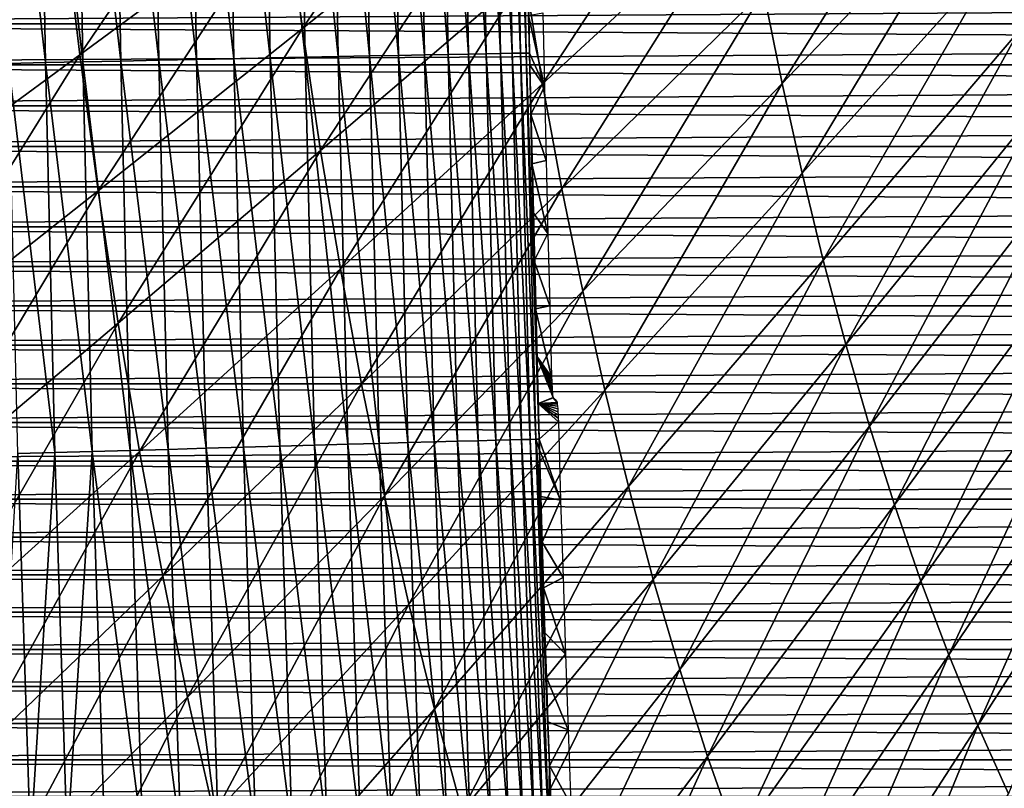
# Model space of a CAD drawing. Header units: millimetres. Extents: x -300 to 300, y -500 to 500.
# Tile 400 of 656: x -123 to -75, y -129 to -92. Entities that reach past the tile are written whole.
import ezdxf

# ---------------------------------------------------------------- set-up
doc = ezdxf.new("R2010")
doc.units = ezdxf.units.MM
doc.header["$LTSCALE"] = 81.481481
for name, color, linetype in [('16', 7, 'CONTINUOUS'), ('20', 7, 'CONTINUOUS'), ('5', 7, 'CONTINUOUS'), ('6', 7, 'CONTINUOUS'), ('8', 7, 'CONTINUOUS')]:
    doc.layers.add(name, color=color, linetype=linetype)

msp = doc.modelspace()

# ---------------------------------------------------------------- linework, layer by layer
at = {"layer": '16', "color": 7, "linetype": 'CONTINUOUS'}
for points in [[(-121.814, -74.973, 58.295), (-121.487, -93.779, 58.321), (-123.585, -74.999, 58.348), (-121.814, -74.973, 58.295)], [(-120.008, -74.946, 58.11), (-119.681, -93.74, 58.137), (-121.814, -74.973, 58.295), (-120.008, -74.946, 58.11)], [(-119.681, -93.74, 58.137), (-121.487, -93.779, 58.321), (-121.814, -74.973, 58.295), (-119.681, -93.74, 58.137)], [(-118.18, -74.919, 57.785), (-117.852, -93.702, 57.814), (-120.008, -74.946, 58.11), (-118.18, -74.919, 57.785)], [(-117.852, -93.702, 57.814), (-119.681, -93.74, 58.137), (-120.008, -74.946, 58.11), (-117.852, -93.702, 57.814)], [(-116.346, -74.892, 57.316), (-116.018, -93.663, 57.345), (-118.18, -74.919, 57.785), (-116.346, -74.892, 57.316)], [(-116.018, -93.663, 57.345), (-117.852, -93.702, 57.814), (-118.18, -74.919, 57.785), (-116.018, -93.663, 57.345)], [(-114.523, -74.866, 56.698), (-114.194, -93.625, 56.728), (-116.346, -74.892, 57.316), (-114.523, -74.866, 56.698)], [(-114.194, -93.625, 56.728), (-116.018, -93.663, 57.345), (-116.346, -74.892, 57.316), (-114.194, -93.625, 56.728)], [(-112.728, -74.84, 55.93), (-112.399, -93.588, 55.96), (-114.523, -74.866, 56.698), (-112.728, -74.84, 55.93)], [(-112.399, -93.588, 55.96), (-114.194, -93.625, 56.728), (-114.523, -74.866, 56.698), (-112.399, -93.588, 55.96)], [(-110.981, -74.815, 55.013), (-110.65, -93.552, 55.043), (-112.728, -74.84, 55.93), (-110.981, -74.815, 55.013)], [(-110.65, -93.552, 55.043), (-112.399, -93.588, 55.96), (-112.728, -74.84, 55.93), (-110.65, -93.552, 55.043)], [(-109.297, -74.791, 53.952), (-108.966, -93.518, 53.983), (-110.981, -74.815, 55.013), (-109.297, -74.791, 53.952)], [(-108.966, -93.518, 53.983), (-110.65, -93.552, 55.043), (-110.981, -74.815, 55.013), (-108.966, -93.518, 53.983)], [(-107.697, -74.769, 52.755), (-107.365, -93.486, 52.786), (-109.297, -74.791, 53.952), (-107.697, -74.769, 52.755)], [(-107.365, -93.486, 52.786), (-108.966, -93.518, 53.983), (-109.297, -74.791, 53.952), (-107.365, -93.486, 52.786)], [(-106.194, -74.749, 51.431), (-105.861, -93.456, 51.462), (-107.697, -74.769, 52.755), (-106.194, -74.749, 51.431)], [(-105.861, -93.456, 51.462), (-107.365, -93.486, 52.786), (-107.697, -74.769, 52.755), (-105.861, -93.456, 51.462)], [(-104.805, -74.73, 49.994), (-104.471, -93.428, 50.025), (-106.194, -74.749, 51.431), (-104.805, -74.73, 49.994)], [(-104.471, -93.428, 50.025), (-105.861, -93.456, 51.462), (-106.194, -74.749, 51.431), (-104.471, -93.428, 50.025)], [(-103.54, -74.713, 48.458), (-103.206, -93.404, 48.489), (-104.805, -74.73, 49.994), (-103.54, -74.713, 48.458)], [(-103.206, -93.404, 48.489), (-104.471, -93.428, 50.025), (-104.805, -74.73, 49.994), (-103.206, -93.404, 48.489)], [(-102.41, -74.699, 46.84), (-102.075, -93.382, 46.87), (-103.54, -74.713, 48.458), (-102.41, -74.699, 46.84)], [(-102.075, -93.382, 46.87), (-103.206, -93.404, 48.489), (-103.54, -74.713, 48.458), (-102.075, -93.382, 46.87)], [(-101.422, -74.687, 45.157), (-101.086, -93.363, 45.186), (-102.41, -74.699, 46.84), (-101.422, -74.687, 45.157)], [(-101.086, -93.363, 45.186), (-102.075, -93.382, 46.87), (-102.41, -74.699, 46.84), (-101.086, -93.363, 45.186)], [(-100.578, -74.677, 43.426), (-100.243, -93.348, 43.455), (-101.422, -74.687, 45.157), (-100.578, -74.677, 43.426)], [(-100.243, -93.348, 43.455), (-101.086, -93.363, 45.186), (-101.422, -74.687, 45.157), (-100.243, -93.348, 43.455)], [(-99.881, -74.669, 41.666), (-99.545, -93.336, 41.694), (-100.578, -74.677, 43.426), (-99.881, -74.669, 41.666)], [(-99.545, -93.336, 41.694), (-100.243, -93.348, 43.455), (-100.578, -74.677, 43.426), (-99.545, -93.336, 41.694)], [(-99.329, -74.664, 39.893), (-98.993, -93.327, 39.921), (-99.881, -74.669, 41.666), (-99.329, -74.664, 39.893)], [(-98.993, -93.327, 39.921), (-99.545, -93.336, 41.694), (-99.881, -74.669, 41.666), (-98.993, -93.327, 39.921)], [(-98.918, -74.661, 38.125), (-98.581, -93.321, 38.152), (-99.329, -74.664, 39.893), (-98.918, -74.661, 38.125)], [(-98.581, -93.321, 38.152), (-98.993, -93.327, 39.921), (-99.329, -74.664, 39.893), (-98.581, -93.321, 38.152)], [(-98.641, -74.659, 36.374), (-98.304, -93.317, 36.401), (-98.918, -74.661, 38.125), (-98.641, -74.659, 36.374)], [(-98.304, -93.317, 36.401), (-98.581, -93.321, 38.152), (-98.918, -74.661, 38.125), (-98.304, -93.317, 36.401)], [(-98.491, -74.66, 34.655), (-98.154, -93.316, 34.682), (-98.641, -74.659, 36.374), (-98.491, -74.66, 34.655)], [(-98.154, -93.316, 34.682), (-98.304, -93.317, 36.401), (-98.641, -74.659, 36.374), (-98.154, -93.316, 34.682)], [(-98.491, -74.66, 34.655), (-98.192, -91.512, 34.679), (-98.154, -93.316, 34.682), (-98.491, -74.66, 34.655)], [(-121.487, -93.779, 58.321), (-123.259, -93.816, 58.374), (-123.585, -74.999, 58.348), (-121.487, -93.779, 58.321)], [(-107.365, -93.486, 52.786), (-106.905, -112.188, 52.814), (-108.966, -93.518, 53.983), (-107.365, -93.486, 52.786)], [(-105.861, -93.456, 51.462), (-105.402, -112.146, 51.49), (-107.365, -93.486, 52.786), (-105.861, -93.456, 51.462)], [(-105.402, -112.146, 51.49), (-106.905, -112.188, 52.814), (-107.365, -93.486, 52.786), (-105.402, -112.146, 51.49)], [(-104.471, -93.428, 50.025), (-104.011, -112.108, 50.053), (-105.861, -93.456, 51.462), (-104.471, -93.428, 50.025)], [(-104.011, -112.108, 50.053), (-105.402, -112.146, 51.49), (-105.861, -93.456, 51.462), (-104.011, -112.108, 50.053)], [(-103.206, -93.404, 48.489), (-102.745, -112.073, 48.516), (-104.471, -93.428, 50.025), (-103.206, -93.404, 48.489)], [(-102.745, -112.073, 48.516), (-104.011, -112.108, 50.053), (-104.471, -93.428, 50.025), (-102.745, -112.073, 48.516)], [(-102.075, -93.382, 46.87), (-101.614, -112.043, 46.897), (-103.206, -93.404, 48.489), (-102.075, -93.382, 46.87)], [(-101.614, -112.043, 46.897), (-102.745, -112.073, 48.516), (-103.206, -93.404, 48.489), (-101.614, -112.043, 46.897)], [(-101.086, -93.363, 45.186), (-100.624, -112.016, 45.213), (-102.075, -93.382, 46.87), (-101.086, -93.363, 45.186)], [(-100.624, -112.016, 45.213), (-101.614, -112.043, 46.897), (-102.075, -93.382, 46.87), (-100.624, -112.016, 45.213)], [(-100.243, -93.348, 43.455), (-99.78, -111.994, 43.482), (-101.086, -93.363, 45.186), (-100.243, -93.348, 43.455)], [(-99.78, -111.994, 43.482), (-100.624, -112.016, 45.213), (-101.086, -93.363, 45.186), (-99.78, -111.994, 43.482)], [(-99.545, -93.336, 41.694), (-99.082, -111.976, 41.72), (-100.243, -93.348, 43.455), (-99.545, -93.336, 41.694)], [(-99.082, -111.976, 41.72), (-99.78, -111.994, 43.482), (-100.243, -93.348, 43.455), (-99.082, -111.976, 41.72)], [(-98.993, -93.327, 39.921), (-98.529, -111.962, 39.947), (-99.545, -93.336, 41.694), (-98.993, -93.327, 39.921)], [(-98.529, -111.962, 39.947), (-99.082, -111.976, 41.72), (-99.545, -93.336, 41.694), (-98.529, -111.962, 39.947)], [(-98.581, -93.321, 38.152), (-98.117, -111.952, 38.177), (-98.993, -93.327, 39.921), (-98.581, -93.321, 38.152)], [(-98.117, -111.952, 38.177), (-98.529, -111.962, 39.947), (-98.993, -93.327, 39.921), (-98.117, -111.952, 38.177)], [(-98.304, -93.317, 36.401), (-97.84, -111.946, 36.426), (-98.581, -93.321, 38.152), (-98.304, -93.317, 36.401)], [(-97.84, -111.946, 36.426), (-98.117, -111.952, 38.177), (-98.581, -93.321, 38.152), (-97.84, -111.946, 36.426)], [(-98.154, -93.316, 34.682), (-97.69, -111.945, 34.706), (-98.304, -93.317, 36.401), (-98.154, -93.316, 34.682)], [(-97.69, -111.945, 34.706), (-97.84, -111.946, 36.426), (-98.304, -93.317, 36.401), (-97.69, -111.945, 34.706)], [(-98.154, -93.316, 34.682), (-98.142, -93.893, 34.682), (-97.979, -101.009, 34.692), (-98.154, -93.316, 34.682)], [(-97.979, -101.009, 34.692), (-97.922, -103.341, 34.695), (-98.154, -93.316, 34.682), (-97.979, -101.009, 34.692)], [(-98.154, -93.316, 34.682), (-97.863, -105.653, 34.698), (-97.802, -107.944, 34.701), (-98.154, -93.316, 34.682)], [(-98.154, -93.316, 34.682), (-97.802, -107.944, 34.701), (-97.739, -110.215, 34.704), (-98.154, -93.316, 34.682)], [(-98.154, -93.316, 34.682), (-97.739, -110.215, 34.704), (-97.69, -111.945, 34.706), (-98.154, -93.316, 34.682)], [(-97.863, -105.653, 34.698), (-98.154, -93.316, 34.682), (-97.922, -103.341, 34.695), (-97.863, -105.653, 34.698)], [(-121.487, -93.779, 58.321), (-121.033, -112.587, 58.345), (-123.259, -93.816, 58.374), (-121.487, -93.779, 58.321)], [(-121.033, -112.587, 58.345), (-122.805, -112.638, 58.397), (-123.259, -93.816, 58.374), (-121.033, -112.587, 58.345)], [(-119.681, -93.74, 58.137), (-119.226, -112.535, 58.162), (-121.487, -93.779, 58.321), (-119.681, -93.74, 58.137)], [(-119.226, -112.535, 58.162), (-121.033, -112.587, 58.345), (-121.487, -93.779, 58.321), (-119.226, -112.535, 58.162)], [(-117.852, -93.702, 57.814), (-117.397, -112.483, 57.839), (-119.681, -93.74, 58.137), (-117.852, -93.702, 57.814)], [(-117.397, -112.483, 57.839), (-119.226, -112.535, 58.162), (-119.681, -93.74, 58.137), (-117.397, -112.483, 57.839)], [(-116.018, -93.663, 57.345), (-115.562, -112.431, 57.371), (-117.852, -93.702, 57.814), (-116.018, -93.663, 57.345)], [(-115.562, -112.431, 57.371), (-117.397, -112.483, 57.839), (-117.852, -93.702, 57.814), (-115.562, -112.431, 57.371)], [(-114.194, -93.625, 56.728), (-113.738, -112.38, 56.754), (-116.018, -93.663, 57.345), (-114.194, -93.625, 56.728)], [(-113.738, -112.38, 56.754), (-115.562, -112.431, 57.371), (-116.018, -93.663, 57.345), (-113.738, -112.38, 56.754)], [(-112.399, -93.588, 55.96), (-111.942, -112.329, 55.987), (-114.194, -93.625, 56.728), (-112.399, -93.588, 55.96)], [(-111.942, -112.329, 55.987), (-113.738, -112.38, 56.754), (-114.194, -93.625, 56.728), (-111.942, -112.329, 55.987)], [(-110.65, -93.552, 55.043), (-110.192, -112.28, 55.071), (-112.399, -93.588, 55.96), (-110.65, -93.552, 55.043)], [(-110.192, -112.28, 55.071), (-111.942, -112.329, 55.987), (-112.399, -93.588, 55.96), (-110.192, -112.28, 55.071)], [(-108.966, -93.518, 53.983), (-108.508, -112.233, 54.011), (-110.65, -93.552, 55.043), (-108.966, -93.518, 53.983)], [(-108.508, -112.233, 54.011), (-110.192, -112.28, 55.071), (-110.65, -93.552, 55.043), (-108.508, -112.233, 54.011)], [(-106.905, -112.188, 52.814), (-108.508, -112.233, 54.011), (-108.966, -93.518, 53.983), (-106.905, -112.188, 52.814)], [(-98.142, -93.893, 34.682), (-98.09, -96.278, 34.686), (-97.979, -101.009, 34.692), (-98.142, -93.893, 34.682)], [(-98.035, -98.654, 34.689), (-97.979, -101.009, 34.692), (-98.09, -96.278, 34.686), (-98.035, -98.654, 34.689)], [(-99.78, -111.994, 43.482), (-99.17, -130.616, 43.501), (-100.624, -112.016, 45.213), (-99.78, -111.994, 43.482)], [(-99.082, -111.976, 41.72), (-98.472, -130.59, 41.74), (-99.78, -111.994, 43.482), (-99.082, -111.976, 41.72)], [(-98.472, -130.59, 41.74), (-99.17, -130.616, 43.501), (-99.78, -111.994, 43.482), (-98.472, -130.59, 41.74)], [(-98.529, -111.962, 39.947), (-97.919, -130.57, 39.966), (-99.082, -111.976, 41.72), (-98.529, -111.962, 39.947)], [(-97.919, -130.57, 39.966), (-98.472, -130.59, 41.74), (-99.082, -111.976, 41.72), (-97.919, -130.57, 39.966)], [(-98.117, -111.952, 38.177), (-97.507, -130.555, 38.195), (-98.529, -111.962, 39.947), (-98.117, -111.952, 38.177)], [(-97.507, -130.555, 38.195), (-97.919, -130.57, 39.966), (-98.529, -111.962, 39.947), (-97.507, -130.555, 38.195)], [(-97.84, -111.946, 36.426), (-97.23, -130.546, 36.443), (-98.117, -111.952, 38.177), (-97.84, -111.946, 36.426)], [(-97.23, -130.546, 36.443), (-97.507, -130.555, 38.195), (-98.117, -111.952, 38.177), (-97.23, -130.546, 36.443)], [(-97.69, -111.945, 34.706), (-97.675, -112.467, 34.706), (-97.84, -111.946, 36.426), (-97.69, -111.945, 34.706)], [(-97.675, -112.467, 34.706), (-97.61, -114.699, 34.709), (-97.84, -111.946, 36.426), (-97.675, -112.467, 34.706)], [(-97.61, -114.699, 34.709), (-97.543, -116.911, 34.711), (-97.84, -111.946, 36.426), (-97.61, -114.699, 34.709)], [(-97.404, -121.276, 34.716), (-97.84, -111.946, 36.426), (-97.474, -119.103, 34.714), (-97.404, -121.276, 34.716)], [(-97.543, -116.911, 34.711), (-97.474, -119.103, 34.714), (-97.84, -111.946, 36.426), (-97.543, -116.911, 34.711)], [(-97.404, -121.276, 34.716), (-97.332, -123.432, 34.718), (-97.84, -111.946, 36.426), (-97.404, -121.276, 34.716)], [(-97.332, -123.432, 34.718), (-97.259, -125.571, 34.72), (-97.84, -111.946, 36.426), (-97.332, -123.432, 34.718)], [(-97.259, -125.571, 34.72), (-97.184, -127.695, 34.721), (-97.84, -111.946, 36.426), (-97.259, -125.571, 34.72)], [(-97.184, -127.695, 34.721), (-97.23, -130.546, 36.443), (-97.84, -111.946, 36.426), (-97.184, -127.695, 34.721)], [(-115.562, -112.431, 57.371), (-114.957, -131.198, 57.391), (-117.397, -112.483, 57.839), (-115.562, -112.431, 57.371)], [(-113.738, -112.38, 56.754), (-113.133, -131.13, 56.774), (-115.562, -112.431, 57.371), (-113.738, -112.38, 56.754)], [(-113.133, -131.13, 56.774), (-114.957, -131.198, 57.391), (-115.562, -112.431, 57.371), (-113.133, -131.13, 56.774)], [(-111.942, -112.329, 55.987), (-111.336, -131.064, 56.008), (-113.738, -112.38, 56.754), (-111.942, -112.329, 55.987)], [(-111.336, -131.064, 56.008), (-113.133, -131.13, 56.774), (-113.738, -112.38, 56.754), (-111.336, -131.064, 56.008)], [(-110.192, -112.28, 55.071), (-109.586, -130.999, 55.092), (-111.942, -112.329, 55.987), (-110.192, -112.28, 55.071)], [(-109.586, -130.999, 55.092), (-111.336, -131.064, 56.008), (-111.942, -112.329, 55.987), (-109.586, -130.999, 55.092)], [(-108.508, -112.233, 54.011), (-107.901, -130.937, 54.032), (-110.192, -112.28, 55.071), (-108.508, -112.233, 54.011)], [(-107.901, -130.937, 54.032), (-109.586, -130.999, 55.092), (-110.192, -112.28, 55.071), (-107.901, -130.937, 54.032)], [(-106.905, -112.188, 52.814), (-106.298, -130.877, 52.835), (-108.508, -112.233, 54.011), (-106.905, -112.188, 52.814)], [(-106.298, -130.877, 52.835), (-107.901, -130.937, 54.032), (-108.508, -112.233, 54.011), (-106.298, -130.877, 52.835)], [(-105.402, -112.146, 51.49), (-104.794, -130.822, 51.512), (-106.905, -112.188, 52.814), (-105.402, -112.146, 51.49)], [(-104.794, -130.822, 51.512), (-106.298, -130.877, 52.835), (-106.905, -112.188, 52.814), (-104.794, -130.822, 51.512)], [(-104.011, -112.108, 50.053), (-103.402, -130.771, 50.074), (-105.402, -112.146, 51.49), (-104.011, -112.108, 50.053)], [(-103.402, -130.771, 50.074), (-104.794, -130.822, 51.512), (-105.402, -112.146, 51.49), (-103.402, -130.771, 50.074)], [(-102.745, -112.073, 48.516), (-102.136, -130.724, 48.537), (-104.011, -112.108, 50.053), (-102.745, -112.073, 48.516)], [(-102.136, -130.724, 48.537), (-103.402, -130.771, 50.074), (-104.011, -112.108, 50.053), (-102.136, -130.724, 48.537)], [(-101.614, -112.043, 46.897), (-101.004, -130.683, 46.918), (-102.745, -112.073, 48.516), (-101.614, -112.043, 46.897)], [(-101.004, -130.683, 46.918), (-102.136, -130.724, 48.537), (-102.745, -112.073, 48.516), (-101.004, -130.683, 46.918)], [(-100.624, -112.016, 45.213), (-100.014, -130.646, 45.233), (-101.614, -112.043, 46.897), (-100.624, -112.016, 45.213)], [(-100.014, -130.646, 45.233), (-101.004, -130.683, 46.918), (-101.614, -112.043, 46.897), (-100.014, -130.646, 45.233)], [(-99.17, -130.616, 43.501), (-100.014, -130.646, 45.233), (-100.624, -112.016, 45.213), (-99.17, -130.616, 43.501)], [(-122.2, -131.467, 58.412), (-123.925, -131.535, 58.341), (-122.805, -112.638, 58.397), (-122.2, -131.467, 58.412)], [(-121.033, -112.587, 58.345), (-122.2, -131.467, 58.412), (-122.805, -112.638, 58.397), (-121.033, -112.587, 58.345)], [(-120.429, -131.401, 58.362), (-122.2, -131.467, 58.412), (-121.033, -112.587, 58.345), (-120.429, -131.401, 58.362)], [(-119.226, -112.535, 58.162), (-120.429, -131.401, 58.362), (-121.033, -112.587, 58.345), (-119.226, -112.535, 58.162)], [(-118.621, -131.334, 58.179), (-120.429, -131.401, 58.362), (-119.226, -112.535, 58.162), (-118.621, -131.334, 58.179)], [(-117.397, -112.483, 57.839), (-116.792, -131.266, 57.858), (-119.226, -112.535, 58.162), (-117.397, -112.483, 57.839)], [(-116.792, -131.266, 57.858), (-118.621, -131.334, 58.179), (-119.226, -112.535, 58.162), (-116.792, -131.266, 57.858)], [(-114.957, -131.198, 57.391), (-116.792, -131.266, 57.858), (-117.397, -112.483, 57.839), (-114.957, -131.198, 57.391)], [(-97.184, -127.695, 34.721), (-97.107, -129.804, 34.722), (-97.23, -130.546, 36.443), (-97.184, -127.695, 34.721)]]:
    msp.add_3dface(points, dxfattribs=at)
at = {"layer": '20', "color": 7, "linetype": 'CONTINUOUS'}
for points in [[(-74.558, -92.254, 76.025), (-65.892, -77.758, 76.274), (-75.464, -88.503, 75.986), (-74.558, -92.254, 76.025)], [(-109.098, -92.132, 74.403), (-99.917, -78.653, 74.902), (-109.907, -86.082, 74.349), (-109.098, -92.132, 74.403)], [(-99.181, -84.185, 74.947), (-99.917, -78.653, 74.902), (-109.098, -92.132, 74.403), (-99.181, -84.185, 74.947)], [(-130.503, -93.347, 72.922), (-121.354, -79.731, 73.601), (-131.292, -85.89, 72.861), (-130.503, -93.347, 72.922)], [(-120.624, -86.659, 73.655), (-121.354, -79.731, 73.601), (-130.503, -93.347, 72.922), (-120.624, -86.659, 73.655)], [(-119.819, -93.401, 73.713), (-110.647, -79.863, 74.299), (-120.624, -86.659, 73.655), (-119.819, -93.401, 73.713)], [(-109.907, -86.082, 74.349), (-110.647, -79.863, 74.299), (-119.819, -93.401, 73.713), (-109.907, -86.082, 74.349)], [(-85.97, -94.785, 75.586), (-77.11, -80.646, 75.91), (-86.868, -90.323, 75.54), (-85.97, -94.785, 75.586)], [(-76.314, -84.634, 75.947), (-77.11, -80.646, 75.91), (-85.97, -94.785, 75.586), (-76.314, -84.634, 75.947)], [(-97.516, -94.793, 75.046), (-88.484, -80.994, 75.454), (-98.381, -89.564, 74.995), (-97.516, -94.793, 75.046)], [(-87.705, -85.726, 75.496), (-88.484, -80.994, 75.454), (-97.516, -94.793, 75.046), (-87.705, -85.726, 75.496)], [(-108.219, -98.015, 74.459), (-99.181, -84.185, 74.947), (-109.098, -92.132, 74.403), (-108.219, -98.015, 74.459)], [(-98.381, -89.564, 74.995), (-99.181, -84.185, 74.947), (-108.219, -98.015, 74.459), (-98.381, -89.564, 74.995)], [(-85.012, -99.114, 75.633), (-76.314, -84.634, 75.947), (-85.97, -94.785, 75.586), (-85.012, -99.114, 75.633)], [(-75.464, -88.503, 75.986), (-76.314, -84.634, 75.947), (-85.012, -99.114, 75.633), (-75.464, -88.503, 75.986)], [(-96.585, -99.871, 75.098), (-87.705, -85.726, 75.496), (-97.516, -94.793, 75.046), (-96.585, -99.871, 75.098)], [(-86.868, -90.323, 75.54), (-87.705, -85.726, 75.496), (-96.585, -99.871, 75.098), (-86.868, -90.323, 75.54)], [(-118.937, -99.96, 73.774), (-109.907, -86.082, 74.349), (-119.819, -93.401, 73.713), (-118.937, -99.96, 73.774)], [(-109.098, -92.132, 74.403), (-109.907, -86.082, 74.349), (-118.937, -99.96, 73.774), (-109.098, -92.132, 74.403)], [(-129.632, -100.604, 72.987), (-120.624, -86.659, 73.655), (-130.503, -93.347, 72.922), (-129.632, -100.604, 72.987)], [(-119.819, -93.401, 73.713), (-120.624, -86.659, 73.655), (-129.632, -100.604, 72.987), (-119.819, -93.401, 73.713)], [(-83.992, -103.311, 75.681), (-75.464, -88.503, 75.986), (-85.012, -99.114, 75.633), (-83.992, -103.311, 75.681)], [(-74.558, -92.254, 76.025), (-75.464, -88.503, 75.986), (-83.992, -103.311, 75.681), (-74.558, -92.254, 76.025)], [(-107.267, -103.731, 74.518), (-98.381, -89.564, 74.995), (-108.219, -98.015, 74.459), (-107.267, -103.731, 74.518)], [(-97.516, -94.793, 75.046), (-98.381, -89.564, 74.995), (-107.267, -103.731, 74.518), (-97.516, -94.793, 75.046)], [(-95.586, -104.801, 75.153), (-86.868, -90.323, 75.54), (-96.585, -99.871, 75.098), (-95.586, -104.801, 75.153)], [(-85.97, -94.785, 75.586), (-86.868, -90.323, 75.54), (-95.586, -104.801, 75.153), (-85.97, -94.785, 75.586)], [(-117.979, -106.337, 73.839), (-109.098, -92.132, 74.403), (-118.937, -99.96, 73.774), (-117.979, -106.337, 73.839)], [(-108.219, -98.015, 74.459), (-109.098, -92.132, 74.403), (-117.979, -106.337, 73.839), (-108.219, -98.015, 74.459)], [(-82.91, -107.375, 75.731), (-74.558, -92.254, 76.025), (-83.992, -103.311, 75.681), (-82.91, -107.375, 75.731)], [(-73.598, -95.888, 76.066), (-74.558, -92.254, 76.025), (-82.91, -107.375, 75.731), (-73.598, -95.888, 76.066)], [(-128.68, -107.663, 73.056), (-119.819, -93.401, 73.713), (-129.632, -100.604, 72.987), (-128.68, -107.663, 73.056)], [(-118.937, -99.96, 73.774), (-119.819, -93.401, 73.713), (-128.68, -107.663, 73.056), (-118.937, -99.96, 73.774)], [(-106.243, -109.283, 74.579), (-97.516, -94.793, 75.046), (-107.267, -103.731, 74.518), (-106.243, -109.283, 74.579)], [(-96.585, -99.871, 75.098), (-97.516, -94.793, 75.046), (-106.243, -109.283, 74.579), (-96.585, -99.871, 75.098)], [(-94.521, -109.582, 75.209), (-85.97, -94.785, 75.586), (-95.586, -104.801, 75.153), (-94.521, -109.582, 75.209)], [(-85.012, -99.114, 75.633), (-85.97, -94.785, 75.586), (-94.521, -109.582, 75.209), (-85.012, -99.114, 75.633)], [(-81.764, -111.309, 75.781), (-73.598, -95.888, 76.066), (-82.91, -107.375, 75.731), (-81.764, -111.309, 75.781)], [(-72.582, -99.405, 76.107), (-73.598, -95.888, 76.066), (-81.764, -111.309, 75.781), (-72.582, -99.405, 76.107)], [(-116.942, -112.533, 73.906), (-108.219, -98.015, 74.459), (-117.979, -106.337, 73.839), (-116.942, -112.533, 73.906)], [(-107.267, -103.731, 74.518), (-108.219, -98.015, 74.459), (-116.942, -112.533, 73.906), (-107.267, -103.731, 74.518)], [(-93.386, -114.216, 75.267), (-85.012, -99.114, 75.633), (-94.521, -109.582, 75.209), (-93.386, -114.216, 75.267)], [(-83.992, -103.311, 75.681), (-85.012, -99.114, 75.633), (-93.386, -114.216, 75.267), (-83.992, -103.311, 75.681)], [(-80.555, -115.113, 75.833), (-72.582, -99.405, 76.107), (-81.764, -111.309, 75.781), (-80.555, -115.113, 75.833)], [(-71.508, -102.807, 76.149), (-72.582, -99.405, 76.107), (-80.555, -115.113, 75.833), (-71.508, -102.807, 76.149)], [(-127.643, -114.525, 73.129), (-118.937, -99.96, 73.774), (-128.68, -107.663, 73.056), (-127.643, -114.525, 73.129)], [(-117.979, -106.337, 73.839), (-118.937, -99.96, 73.774), (-127.643, -114.525, 73.129), (-117.979, -106.337, 73.839)], [(-105.145, -114.671, 74.643), (-96.585, -99.871, 75.098), (-106.243, -109.283, 74.579), (-105.145, -114.671, 74.643)], [(-95.586, -104.801, 75.153), (-96.585, -99.871, 75.098), (-105.145, -114.671, 74.643), (-95.586, -104.801, 75.153)], [(-79.281, -118.789, 75.886), (-71.508, -102.807, 76.149), (-80.555, -115.113, 75.833), (-79.281, -118.789, 75.886)], [(-70.378, -106.094, 76.192), (-71.508, -102.807, 76.149), (-79.281, -118.789, 75.886), (-70.378, -106.094, 76.192)], [(-92.183, -118.705, 75.326), (-83.992, -103.311, 75.681), (-93.386, -114.216, 75.267), (-92.183, -118.705, 75.326)], [(-82.91, -107.375, 75.731), (-83.992, -103.311, 75.681), (-92.183, -118.705, 75.326), (-82.91, -107.375, 75.731)], [(-115.826, -118.55, 73.977), (-107.267, -103.731, 74.518), (-116.942, -112.533, 73.906), (-115.826, -118.55, 73.977)], [(-106.243, -109.283, 74.579), (-107.267, -103.731, 74.518), (-115.826, -118.55, 73.977), (-106.243, -109.283, 74.579)], [(-103.973, -119.897, 74.709), (-95.586, -104.801, 75.153), (-105.145, -114.671, 74.643), (-103.973, -119.897, 74.709)], [(-94.521, -109.582, 75.209), (-95.586, -104.801, 75.153), (-103.973, -119.897, 74.709), (-94.521, -109.582, 75.209)], [(-77.942, -122.336, 75.939), (-70.378, -106.094, 76.192), (-79.281, -118.789, 75.886), (-77.942, -122.336, 75.939)], [(-69.19, -109.267, 76.235), (-70.378, -106.094, 76.192), (-77.942, -122.336, 75.939), (-69.19, -109.267, 76.235)], [(-126.523, -121.192, 73.206), (-117.979, -106.337, 73.839), (-127.643, -114.525, 73.129), (-126.523, -121.192, 73.206)], [(-116.942, -112.533, 73.906), (-117.979, -106.337, 73.839), (-126.523, -121.192, 73.206), (-116.942, -112.533, 73.906)], [(-90.909, -123.048, 75.387), (-82.91, -107.375, 75.731), (-92.183, -118.705, 75.326), (-90.909, -123.048, 75.387)], [(-81.764, -111.309, 75.781), (-82.91, -107.375, 75.731), (-90.909, -123.048, 75.387), (-81.764, -111.309, 75.781)], [(-114.63, -124.389, 74.05), (-106.243, -109.283, 74.579), (-115.826, -118.55, 73.977), (-114.63, -124.389, 74.05)], [(-105.145, -114.671, 74.643), (-106.243, -109.283, 74.579), (-114.63, -124.389, 74.05), (-105.145, -114.671, 74.643)], [(-102.726, -124.962, 74.777), (-94.521, -109.582, 75.209), (-103.973, -119.897, 74.709), (-102.726, -124.962, 74.777)], [(-93.386, -114.216, 75.267), (-94.521, -109.582, 75.209), (-102.726, -124.962, 74.777), (-93.386, -114.216, 75.267)], [(-76.536, -125.757, 75.992), (-69.19, -109.267, 76.235), (-77.942, -122.336, 75.939), (-76.536, -125.757, 75.992)], [(-67.943, -112.326, 76.279), (-69.19, -109.267, 76.235), (-76.536, -125.757, 75.992), (-67.943, -112.326, 76.279)], [(-89.564, -127.248, 75.449), (-81.764, -111.309, 75.781), (-90.909, -123.048, 75.387), (-89.564, -127.248, 75.449)], [(-80.555, -115.113, 75.833), (-81.764, -111.309, 75.781), (-89.564, -127.248, 75.449), (-80.555, -115.113, 75.833)], [(-75.064, -129.052, 76.046), (-67.943, -112.326, 76.279), (-76.536, -125.757, 75.992), (-75.064, -129.052, 76.046)], [(-125.316, -127.664, 73.286), (-116.942, -112.533, 73.906), (-126.523, -121.192, 73.206), (-125.316, -127.664, 73.286)], [(-115.826, -118.55, 73.977), (-116.942, -112.533, 73.906), (-125.316, -127.664, 73.286), (-115.826, -118.55, 73.977)], [(-101.402, -129.866, 74.846), (-93.386, -114.216, 75.267), (-102.726, -124.962, 74.777), (-101.402, -129.866, 74.846)], [(-92.183, -118.705, 75.326), (-93.386, -114.216, 75.267), (-101.402, -129.866, 74.846), (-92.183, -118.705, 75.326)], [(-113.352, -130.051, 74.126), (-105.145, -114.671, 74.643), (-114.63, -124.389, 74.05), (-113.352, -130.051, 74.126)], [(-103.973, -119.897, 74.709), (-105.145, -114.671, 74.643), (-113.352, -130.051, 74.126), (-103.973, -119.897, 74.709)], [(-88.148, -131.305, 75.511), (-80.555, -115.113, 75.833), (-89.564, -127.248, 75.449), (-88.148, -131.305, 75.511)], [(-79.281, -118.789, 75.886), (-80.555, -115.113, 75.833), (-88.148, -131.305, 75.511), (-79.281, -118.789, 75.886)], [(-124.023, -133.944, 73.369), (-115.826, -118.55, 73.977), (-125.316, -127.664, 73.286), (-124.023, -133.944, 73.369)], [(-114.63, -124.389, 74.05), (-115.826, -118.55, 73.977), (-124.023, -133.944, 73.369), (-114.63, -124.389, 74.05)], [(-100.001, -134.612, 74.917), (-92.183, -118.705, 75.326), (-101.402, -129.866, 74.846), (-100.001, -134.612, 74.917)], [(-90.909, -123.048, 75.387), (-92.183, -118.705, 75.326), (-100.001, -134.612, 74.917), (-90.909, -123.048, 75.387)], [(-86.659, -135.221, 75.575), (-79.281, -118.789, 75.886), (-88.148, -131.305, 75.511), (-86.659, -135.221, 75.575)], [(-77.942, -122.336, 75.939), (-79.281, -118.789, 75.886), (-86.659, -135.221, 75.575), (-77.942, -122.336, 75.939)], [(-111.993, -135.537, 74.204), (-103.973, -119.897, 74.709), (-113.352, -130.051, 74.126), (-111.993, -135.537, 74.204)], [(-102.726, -124.962, 74.777), (-103.973, -119.897, 74.709), (-111.993, -135.537, 74.204), (-102.726, -124.962, 74.777)], [(-85.096, -138.996, 75.639), (-77.942, -122.336, 75.939), (-86.659, -135.221, 75.575), (-85.096, -138.996, 75.639)], [(-76.536, -125.757, 75.992), (-77.942, -122.336, 75.939), (-85.096, -138.996, 75.639), (-76.536, -125.757, 75.992)], [(-98.522, -139.2, 74.989), (-90.909, -123.048, 75.387), (-100.001, -134.612, 74.917), (-98.522, -139.2, 74.989)], [(-89.564, -127.248, 75.449), (-90.909, -123.048, 75.387), (-98.522, -139.2, 74.989), (-89.564, -127.248, 75.449)], [(-122.642, -140.033, 73.454), (-114.63, -124.389, 74.05), (-124.023, -133.944, 73.369), (-122.642, -140.033, 73.454)], [(-113.352, -130.051, 74.126), (-114.63, -124.389, 74.05), (-122.642, -140.033, 73.454), (-113.352, -130.051, 74.126)], [(-110.55, -140.85, 74.283), (-102.726, -124.962, 74.777), (-111.993, -135.537, 74.204), (-110.55, -140.85, 74.283)], [(-101.402, -129.866, 74.846), (-102.726, -124.962, 74.777), (-110.55, -140.85, 74.283), (-101.402, -129.866, 74.846)], [(-83.459, -142.631, 75.703), (-76.536, -125.757, 75.992), (-85.096, -138.996, 75.639), (-83.459, -142.631, 75.703)], [(-75.064, -129.052, 76.046), (-76.536, -125.757, 75.992), (-83.459, -142.631, 75.703), (-75.064, -129.052, 76.046)], [(-96.964, -143.631, 75.062), (-89.564, -127.248, 75.449), (-98.522, -139.2, 74.989), (-96.964, -143.631, 75.062)], [(-88.148, -131.305, 75.511), (-89.564, -127.248, 75.449), (-96.964, -143.631, 75.062), (-88.148, -131.305, 75.511)]]:
    msp.add_3dface(points, dxfattribs=at)
at = {"layer": '5', "color": 7, "linetype": 'CONTINUOUS'}
for points in [[(162.286, -89.895, 11), (162.245, -91.9, 11), (-162.286, -89.894, 11), (162.286, -89.895, 11)], [(162.245, -91.9, 11), (-162.245, -91.9, 11), (-162.286, -89.894, 11), (162.245, -91.9, 11)], [(162.245, -91.9, 11), (162.204, -93.889, 11), (-162.245, -91.9, 11), (162.245, -91.9, 11)], [(162.204, -93.889, 11), (-162.204, -93.889, 11), (-162.245, -91.9, 11), (162.204, -93.889, 11)], [(162.204, -93.889, 11), (162.162, -95.862, 11), (-162.204, -93.889, 11), (162.204, -93.889, 11)], [(162.162, -95.862, 11), (-162.162, -95.862, 11), (-162.204, -93.889, 11), (162.162, -95.862, 11)], [(162.162, -95.862, 11), (162.118, -97.82, 11), (-162.162, -95.862, 11), (162.162, -95.862, 11)], [(162.118, -97.82, 11), (-162.118, -97.821, 11), (-162.162, -95.862, 11), (162.118, -97.82, 11)], [(162.118, -97.82, 11), (162.074, -99.764, 11), (-162.118, -97.821, 11), (162.118, -97.82, 11)], [(162.074, -99.764, 11), (-162.074, -99.764, 11), (-162.118, -97.821, 11), (162.074, -99.764, 11)], [(162.074, -99.764, 11), (162.028, -101.693, 11), (-162.074, -99.764, 11), (162.074, -99.764, 11)], [(162.028, -101.693, 11), (-162.028, -101.694, 11), (-162.074, -99.764, 11), (162.028, -101.693, 11)], [(162.028, -101.693, 11), (161.982, -103.609, 11), (-162.028, -101.694, 11), (162.028, -101.693, 11)], [(161.982, -103.609, 11), (-161.982, -103.609, 11), (-162.028, -101.694, 11), (161.982, -103.609, 11)], [(161.982, -103.609, 11), (161.934, -105.511, 11), (-161.982, -103.609, 11), (161.982, -103.609, 11)], [(161.934, -105.511, 11), (-161.934, -105.512, 11), (-161.982, -103.609, 11), (161.934, -105.511, 11)], [(161.934, -105.511, 11), (161.885, -107.401, 11), (-161.934, -105.512, 11), (161.934, -105.511, 11)], [(161.885, -107.401, 11), (-161.885, -107.401, 11), (-161.934, -105.512, 11), (161.885, -107.401, 11)], [(161.885, -107.401, 11), (161.835, -109.277, 11), (-161.885, -107.401, 11), (161.885, -107.401, 11)], [(161.835, -109.277, 11), (-161.835, -109.278, 11), (-161.885, -107.401, 11), (161.835, -109.277, 11)], [(161.835, -109.277, 11), (161.785, -111.142, 11), (-161.835, -109.278, 11), (161.835, -109.277, 11)], [(161.785, -111.142, 11), (-161.785, -111.142, 11), (-161.835, -109.278, 11), (161.785, -111.142, 11)], [(161.785, -111.142, 11), (161.733, -112.994, 11), (-161.785, -111.142, 11), (161.785, -111.142, 11)], [(161.733, -112.994, 11), (-161.733, -112.994, 11), (-161.785, -111.142, 11), (161.733, -112.994, 11)], [(161.733, -112.994, 11), (161.68, -114.834, 11), (-161.733, -112.994, 11), (161.733, -112.994, 11)], [(161.68, -114.834, 11), (-161.68, -114.835, 11), (-161.733, -112.994, 11), (161.68, -114.834, 11)], [(161.68, -114.834, 11), (161.625, -116.663, 11), (-161.68, -114.835, 11), (161.68, -114.834, 11)], [(161.625, -116.663, 11), (-161.625, -116.664, 11), (-161.68, -114.835, 11), (161.625, -116.663, 11)], [(161.625, -116.663, 11), (161.57, -118.481, 11), (-161.625, -116.664, 11), (161.625, -116.663, 11)], [(161.57, -118.481, 11), (-161.57, -118.482, 11), (-161.625, -116.664, 11), (161.57, -118.481, 11)], [(161.57, -118.481, 11), (161.514, -120.289, 11), (-161.57, -118.482, 11), (161.57, -118.481, 11)], [(161.514, -120.289, 11), (-161.514, -120.289, 11), (-161.57, -118.482, 11), (161.514, -120.289, 11)], [(161.514, -120.289, 11), (161.457, -122.085, 11), (-161.514, -120.289, 11), (161.514, -120.289, 11)], [(161.457, -122.085, 11), (-161.457, -122.086, 11), (-161.514, -120.289, 11), (161.457, -122.085, 11)], [(161.457, -122.085, 11), (161.398, -123.871, 11), (-161.457, -122.086, 11), (161.457, -122.085, 11)], [(161.398, -123.871, 11), (-161.398, -123.872, 11), (-161.457, -122.086, 11), (161.398, -123.871, 11)], [(161.398, -123.871, 11), (161.339, -125.648, 11), (-161.398, -123.872, 11), (161.398, -123.871, 11)], [(161.339, -125.648, 11), (-161.339, -125.648, 11), (-161.398, -123.872, 11), (161.339, -125.648, 11)], [(161.339, -125.648, 11), (161.278, -127.414, 11), (-161.339, -125.648, 11), (161.339, -125.648, 11)], [(161.278, -127.414, 11), (-161.278, -127.414, 11), (-161.339, -125.648, 11), (161.278, -127.414, 11)], [(161.278, -127.414, 11), (161.217, -129.17, 11), (-161.278, -127.414, 11), (161.278, -127.414, 11)], [(161.217, -129.17, 11), (-161.217, -129.171, 11), (-161.278, -127.414, 11), (161.217, -129.17, 11)]]:
    msp.add_3dface(points, dxfattribs=at)
at = {"layer": '6', "color": 7, "linetype": 'CONTINUOUS'}
for points in [[(162.286, -89.894, 16), (-162.286, -89.895, 16), (-162.245, -91.9, 16), (162.286, -89.894, 16)], [(162.245, -91.9, 16), (162.286, -89.894, 16), (-162.245, -91.9, 16), (162.245, -91.9, 16)], [(162.245, -91.9, 16), (-162.245, -91.9, 16), (-162.204, -93.889, 16), (162.245, -91.9, 16)], [(162.204, -93.889, 16), (162.245, -91.9, 16), (-162.204, -93.889, 16), (162.204, -93.889, 16)], [(162.204, -93.889, 16), (-162.204, -93.889, 16), (-162.162, -95.862, 16), (162.204, -93.889, 16)], [(162.162, -95.862, 16), (162.204, -93.889, 16), (-162.162, -95.862, 16), (162.162, -95.862, 16)], [(162.162, -95.862, 16), (-162.162, -95.862, 16), (-162.118, -97.82, 16), (162.162, -95.862, 16)], [(162.118, -97.821, 16), (162.162, -95.862, 16), (-162.118, -97.82, 16), (162.118, -97.821, 16)], [(162.118, -97.821, 16), (-162.118, -97.82, 16), (-162.074, -99.764, 16), (162.118, -97.821, 16)], [(162.074, -99.764, 16), (162.118, -97.821, 16), (-162.074, -99.764, 16), (162.074, -99.764, 16)], [(162.074, -99.764, 16), (-162.074, -99.764, 16), (-162.028, -101.693, 16), (162.074, -99.764, 16)], [(162.028, -101.694, 16), (162.074, -99.764, 16), (-162.028, -101.693, 16), (162.028, -101.694, 16)], [(162.028, -101.694, 16), (-162.028, -101.693, 16), (-161.982, -103.609, 16), (162.028, -101.694, 16)], [(161.982, -103.609, 16), (162.028, -101.694, 16), (-161.982, -103.609, 16), (161.982, -103.609, 16)], [(161.982, -103.609, 16), (-161.982, -103.609, 16), (-161.934, -105.511, 16), (161.982, -103.609, 16)], [(161.934, -105.512, 16), (161.982, -103.609, 16), (-161.934, -105.511, 16), (161.934, -105.512, 16)], [(161.934, -105.512, 16), (-161.934, -105.511, 16), (-161.885, -107.401, 16), (161.934, -105.512, 16)], [(161.885, -107.401, 16), (161.934, -105.512, 16), (-161.885, -107.401, 16), (161.885, -107.401, 16)], [(161.885, -107.401, 16), (-161.885, -107.401, 16), (-161.835, -109.277, 16), (161.885, -107.401, 16)], [(161.835, -109.278, 16), (161.885, -107.401, 16), (-161.835, -109.277, 16), (161.835, -109.278, 16)], [(161.835, -109.278, 16), (-161.835, -109.277, 16), (-161.785, -111.142, 16), (161.835, -109.278, 16)], [(161.785, -111.142, 16), (161.835, -109.278, 16), (-161.785, -111.142, 16), (161.785, -111.142, 16)], [(161.785, -111.142, 16), (-161.785, -111.142, 16), (-161.733, -112.994, 16), (161.785, -111.142, 16)], [(161.733, -112.994, 16), (161.785, -111.142, 16), (-161.733, -112.994, 16), (161.733, -112.994, 16)], [(161.733, -112.994, 16), (-161.733, -112.994, 16), (-161.68, -114.834, 16), (161.733, -112.994, 16)], [(161.68, -114.835, 16), (161.733, -112.994, 16), (-161.68, -114.834, 16), (161.68, -114.835, 16)], [(161.68, -114.835, 16), (-161.68, -114.834, 16), (-161.625, -116.663, 16), (161.68, -114.835, 16)], [(161.625, -116.664, 16), (161.68, -114.835, 16), (-161.625, -116.663, 16), (161.625, -116.664, 16)], [(161.625, -116.664, 16), (-161.625, -116.663, 16), (-161.57, -118.481, 16), (161.625, -116.664, 16)], [(161.57, -118.482, 16), (161.625, -116.664, 16), (-161.57, -118.481, 16), (161.57, -118.482, 16)], [(161.57, -118.482, 16), (-161.57, -118.481, 16), (-161.514, -120.289, 16), (161.57, -118.482, 16)], [(161.514, -120.289, 16), (161.57, -118.482, 16), (-161.514, -120.289, 16), (161.514, -120.289, 16)], [(161.514, -120.289, 16), (-161.514, -120.289, 16), (-161.457, -122.085, 16), (161.514, -120.289, 16)], [(161.457, -122.086, 16), (161.514, -120.289, 16), (-161.457, -122.085, 16), (161.457, -122.086, 16)], [(161.457, -122.086, 16), (-161.457, -122.085, 16), (-161.398, -123.871, 16), (161.457, -122.086, 16)], [(161.398, -123.872, 16), (161.457, -122.086, 16), (-161.398, -123.871, 16), (161.398, -123.872, 16)], [(161.398, -123.872, 16), (-161.398, -123.871, 16), (-161.339, -125.648, 16), (161.398, -123.872, 16)], [(161.339, -125.648, 16), (161.398, -123.872, 16), (-161.339, -125.648, 16), (161.339, -125.648, 16)], [(161.339, -125.648, 16), (-161.339, -125.648, 16), (-161.278, -127.414, 16), (161.339, -125.648, 16)], [(161.278, -127.414, 16), (161.339, -125.648, 16), (-161.278, -127.414, 16), (161.278, -127.414, 16)], [(161.278, -127.414, 16), (-161.278, -127.414, 16), (-161.217, -129.17, 16), (161.278, -127.414, 16)], [(161.217, -129.171, 16), (161.278, -127.414, 16), (-161.217, -129.17, 16), (161.217, -129.171, 16)]]:
    msp.add_3dface(points, dxfattribs=at)
at = {"layer": '8', "color": 7, "linetype": 'CONTINUOUS'}
for points in [[(-97.504, -91.375, 21.5), (-97.428, -94.934, 21.5), (-98.192, -91.512, 34.679), (-97.504, -91.375, 21.5)], [(-98.192, -91.512, 34.679), (-97.428, -94.934, 21.5), (-98.154, -93.316, 34.682), (-98.192, -91.512, 34.679)], [(-98.154, -93.316, 34.682), (-97.428, -94.934, 21.5), (-98.142, -93.893, 34.682), (-98.154, -93.316, 34.682)], [(-98.142, -93.893, 34.682), (-97.428, -94.934, 21.5), (-98.09, -96.278, 34.686), (-98.142, -93.893, 34.682)], [(-97.428, -94.934, 21.5), (-97.348, -98.493, 21.5), (-98.09, -96.278, 34.686), (-97.428, -94.934, 21.5)], [(-98.09, -96.278, 34.686), (-97.348, -98.493, 21.5), (-98.035, -98.654, 34.689), (-98.09, -96.278, 34.686)], [(-97.348, -98.493, 21.5), (-97.263, -102.023, 21.5), (-98.035, -98.654, 34.689), (-97.348, -98.493, 21.5)], [(-98.035, -98.654, 34.689), (-97.263, -102.023, 21.5), (-97.979, -101.009, 34.692), (-98.035, -98.654, 34.689)], [(-97.979, -101.009, 34.692), (-97.263, -102.023, 21.5), (-97.922, -103.341, 34.695), (-97.979, -101.009, 34.692)], [(-97.263, -102.023, 21.5), (-97.175, -105.509, 21.5), (-97.922, -103.341, 34.695), (-97.263, -102.023, 21.5)], [(-97.922, -103.341, 34.695), (-97.175, -105.509, 21.5), (-97.863, -105.653, 34.698), (-97.922, -103.341, 34.695)], [(-97.175, -105.509, 21.5), (-97.082, -108.948, 21.5), (-97.863, -105.653, 34.698), (-97.175, -105.509, 21.5)], [(-97.863, -105.653, 34.698), (-97.082, -108.948, 21.5), (-97.802, -107.944, 34.701), (-97.863, -105.653, 34.698)], [(-97.024, -109.872, 20.88), (-97.014, -109.922, 20.719), (-97.802, -107.944, 34.701), (-97.024, -109.872, 20.88)], [(-97.802, -107.944, 34.701), (-97.014, -109.922, 20.719), (-97.739, -110.215, 34.704), (-97.802, -107.944, 34.701)], [(-97.034, -109.795, 21.03), (-97.024, -109.872, 20.88), (-97.802, -107.944, 34.701), (-97.034, -109.795, 21.03)], [(-97.044, -109.694, 21.165), (-97.034, -109.795, 21.03), (-97.802, -107.944, 34.701), (-97.044, -109.694, 21.165)], [(-97.054, -109.572, 21.281), (-97.044, -109.694, 21.165), (-97.802, -107.944, 34.701), (-97.054, -109.572, 21.281)], [(-97.062, -109.432, 21.375), (-97.054, -109.572, 21.281), (-97.802, -107.944, 34.701), (-97.062, -109.432, 21.375)], [(-97.07, -109.279, 21.444), (-97.062, -109.432, 21.375), (-97.802, -107.944, 34.701), (-97.07, -109.279, 21.444)], [(-97.077, -109.116, 21.486), (-97.07, -109.279, 21.444), (-97.802, -107.944, 34.701), (-97.077, -109.116, 21.486)], [(-97.082, -108.948, 21.5), (-97.077, -109.116, 21.486), (-97.802, -107.944, 34.701), (-97.082, -108.948, 21.5)], [(-97.014, -109.922, 20.719), (-97.005, -109.945, 20.552), (-97.739, -110.215, 34.704), (-97.014, -109.922, 20.719)], [(-97.005, -109.945, 20.552), (-96.819, -110.177, 17.12), (-97.739, -110.215, 34.704), (-97.005, -109.945, 20.552)], [(-96.828, -110.127, 17.281), (-96.819, -110.177, 17.12), (-97.005, -109.945, 20.552), (-96.828, -110.127, 17.281)], [(-96.921, -110.025, 19), (-96.828, -110.127, 17.281), (-97.005, -109.945, 20.552), (-96.921, -110.025, 19)], [(-96.838, -110.104, 17.448), (-96.828, -110.127, 17.281), (-96.921, -110.025, 19), (-96.838, -110.104, 17.448)], [(-96.819, -110.177, 17.12), (-96.809, -110.254, 16.97), (-97.739, -110.215, 34.704), (-96.819, -110.177, 17.12)], [(-96.766, -110.933, 16.514), (-96.76, -111.101, 16.5), (-97.739, -110.215, 34.704), (-96.766, -110.933, 16.514)], [(-97.739, -110.215, 34.704), (-96.76, -111.101, 16.5), (-97.69, -111.945, 34.706), (-97.739, -110.215, 34.704)], [(-96.772, -110.77, 16.556), (-96.766, -110.933, 16.514), (-97.739, -110.215, 34.704), (-96.772, -110.77, 16.556)], [(-96.78, -110.617, 16.625), (-96.772, -110.77, 16.556), (-97.739, -110.215, 34.704), (-96.78, -110.617, 16.625)], [(-96.789, -110.477, 16.719), (-96.78, -110.617, 16.625), (-97.739, -110.215, 34.704), (-96.789, -110.477, 16.719)], [(-96.799, -110.355, 16.835), (-96.789, -110.477, 16.719), (-97.739, -110.215, 34.704), (-96.799, -110.355, 16.835)], [(-96.809, -110.254, 16.97), (-96.799, -110.355, 16.835), (-97.739, -110.215, 34.704), (-96.809, -110.254, 16.97)], [(-96.76, -111.101, 16.5), (-96.65, -114.883, 16.5), (-97.69, -111.945, 34.706), (-96.76, -111.101, 16.5)], [(-97.69, -111.945, 34.706), (-96.65, -114.883, 16.5), (-97.675, -112.467, 34.706), (-97.69, -111.945, 34.706)], [(-97.675, -112.467, 34.706), (-96.65, -114.883, 16.5), (-97.61, -114.699, 34.709), (-97.675, -112.467, 34.706)], [(-97.61, -114.699, 34.709), (-96.65, -114.883, 16.5), (-97.543, -116.911, 34.711), (-97.61, -114.699, 34.709)], [(-96.65, -114.883, 16.5), (-96.534, -118.618, 16.5), (-97.543, -116.911, 34.711), (-96.65, -114.883, 16.5)], [(-97.543, -116.911, 34.711), (-96.534, -118.618, 16.5), (-97.474, -119.103, 34.714), (-97.543, -116.911, 34.711)], [(-96.534, -118.618, 16.5), (-96.414, -122.309, 16.5), (-97.474, -119.103, 34.714), (-96.534, -118.618, 16.5)], [(-97.474, -119.103, 34.714), (-96.414, -122.309, 16.5), (-97.404, -121.276, 34.716), (-97.474, -119.103, 34.714)], [(-97.404, -121.276, 34.716), (-96.414, -122.309, 16.5), (-97.332, -123.432, 34.718), (-97.404, -121.276, 34.716)], [(-96.414, -122.309, 16.5), (-96.29, -125.957, 16.5), (-97.332, -123.432, 34.718), (-96.414, -122.309, 16.5)], [(-97.332, -123.432, 34.718), (-96.29, -125.957, 16.5), (-97.259, -125.571, 34.72), (-97.332, -123.432, 34.718)], [(-97.259, -125.571, 34.72), (-96.29, -125.957, 16.5), (-97.184, -127.695, 34.721), (-97.259, -125.571, 34.72)], [(-96.29, -125.957, 16.5), (-96.16, -129.56, 16.5), (-97.184, -127.695, 34.721), (-96.29, -125.957, 16.5)], [(-97.184, -127.695, 34.721), (-96.16, -129.56, 16.5), (-97.107, -129.804, 34.722), (-97.184, -127.695, 34.721)]]:
    msp.add_3dface(points, dxfattribs=at)

doc.saveas('drawing.dxf')
